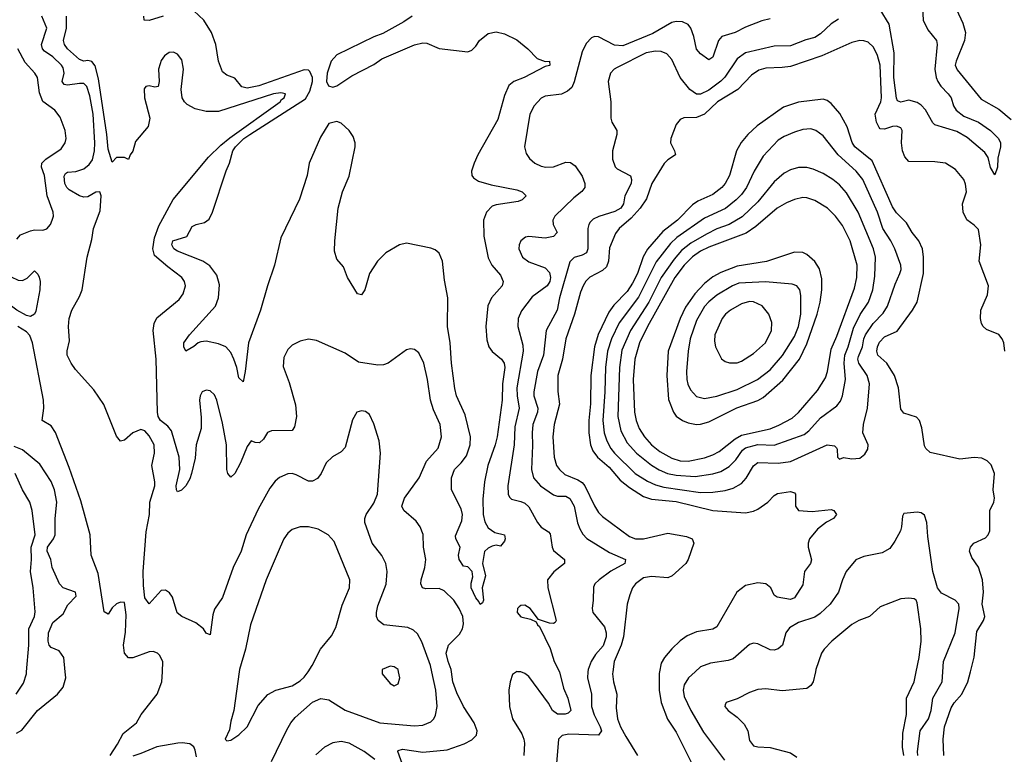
# Model space of a CAD drawing. Header units: inches. Extents: x 1682530 to 1839546, y 640742 to 791647.
# Tile 648 of 656: x 1754837 to 1759657, y 719596 to 723192. Entities that reach past the tile are written whole.
import ezdxf

# ---------------------------------------------------------------- set-up
doc = ezdxf.new("R2010")
doc.units = ezdxf.units.IN
doc.header["$MEASUREMENT"] = 0
doc.layers.add('B7751', color=7, linetype='Continuous')
doc.layers.add('B7752', color=7, linetype='Continuous')

msp = doc.modelspace()

# ---------------------------------------------------------------- linework, layer by layer
at = {"layer": 'B7751', "color": 5}
for points, elevation in [([(1754819.9, 719890), (1754855.9, 719944.1), (1754869.9, 719989.9), (1754870.7, 720000)], 840), ([(1754821.4, 719698.6), (1754846.8, 719713.2), (1754923.9, 719810), (1755021.1, 719890), (1755050, 719923.7), (1755062.6, 719970), (1755059.6, 720000)], 820), ([(1755278.9, 719590), (1755315.5, 719644.5), (1755342.6, 719697.4), (1755408.2, 719750), (1755430.9, 719790), (1755509.8, 719890), (1755532.7, 719950), (1755535.2, 720000)], 780), ([(1755911.9, 720000), (1755884.9, 719810), (1755870, 719758), (1755864, 719716), (1755842, 719670), (1755850, 719662), (1755870, 719664.7), (1755910, 719691), (1755950, 719730.8), (1756004.7, 719835.3), (1756051.2, 719888.8), (1756091.1, 719908.9), (1756170, 719931.6), (1756210, 719955.1), (1756230, 719973.5), (1756248.4, 720000)], 780), ([(1756070, 719560.5), (1756144.6, 719715.4), (1756164, 719750), (1756184.7, 719775.3), (1756270, 719850.3), (1756311.1, 719868.9), (1756350, 719862), (1756430, 719811.9), (1756600.5, 719750), (1756770, 719735.6), (1756810, 719738.8), (1756850, 719754.9), (1756864, 719770), (1756872.3, 719787.7), (1756879.8, 719830), (1756873.8, 719910), (1756854.5, 720000)], 760), ([(1756610.9, 720000), (1756610.8, 719990), (1756650, 719942), (1756670, 719930.7), (1756690, 719941), (1756698.4, 719970), (1756691.6, 720000)], 780), ([(1756723.1, 719510), (1756687.7, 719610), (1756690, 719614.9), (1756710, 719621.1), (1756810, 719605.5), (1756930, 719617), (1757013.3, 719646.7), (1757050, 719666), (1757073, 719690), (1757076.9, 719710), (1757061.6, 719750), (1757009.5, 719829.5), (1756976.6, 719896.6), (1756956.8, 719950), (1756950.4, 720000)], 740), ([(1757269.4, 720000), (1757250, 719987), (1757237.5, 719950), (1757230.9, 719910), (1757235.4, 719830), (1757250.1, 719770), (1757295.4, 719695.4), (1757305.2, 719670), (1757308.6, 719650), (1757305, 719590)], 740), ([(1757478.9, 720000), (1757479.3, 719999.3), (1757499.1, 719919.1), (1757519.8, 719870), (1757534.7, 719810), (1757522.5, 719797.5), (1757507.7, 719792.3), (1757470, 719791.5), (1757444.9, 719810), (1757425.3, 719845.3), (1757330, 719976.8), (1757310, 719991.6), (1757290, 719998.8), (1757275, 720000)], 740), ([(1757618.9, 720000), (1757616.1, 719970), (1757635.8, 719890), (1757635.5, 719830), (1757648.8, 719788.8), (1757679.2, 719730), (1757685, 719710), (1757670, 719689.9), (1757525.8, 719694.2), (1757493.1, 719686.9), (1757475.3, 719670), (1757464.3, 719550)], 760), ([(1757740.2, 720000), (1757738.8, 719990), (1757744, 719950), (1757760.7, 719890), (1757756.3, 719823.7), (1757763.1, 719770), (1757778.1, 719730), (1757803.5, 719683.5), (1757862, 719590)], 780), ([(1757969.6, 720000), (1757968.1, 719991.9), (1757966.7, 719910), (1757977, 719850), (1758008.4, 719768.4), (1758050, 719704), (1758134.7, 719534.7)], 820), ([(1758144.3, 720000), (1758110.7, 719969.3), (1758090, 719935.6), (1758084.8, 719910), (1758090, 719878), (1758122.4, 719810), (1758184, 719704), (1758287, 719567)], 840), ([(1758732.5, 720000), (1758721.1, 719950), (1758710, 719932), (1758697.4, 719922.6), (1758690, 719918.4), (1758570, 719906.4), (1758490, 719916.2), (1758450, 719912.8), (1758410, 719898.2), (1758350, 719868), (1758296, 719850), (1758290, 719838), (1758288.4, 719830), (1758305.5, 719810), (1758350, 719777.6), (1758383.2, 719743.2), (1758400.9, 719710), (1758410, 719662.8), (1758430, 719637.6), (1758450, 719632.2), (1758510, 719628.9), (1758610, 719602.7), (1758641.5, 719581.5)], 860), ([(1759165.4, 719590), (1759157.9, 719630), (1759160.1, 719699.9), (1759177.9, 719790), (1759177.8, 719870), (1759216.1, 719950), (1759226.3, 720000)], 860), ([(1759234, 719590), (1759231.6, 719610), (1759244.9, 719710), (1759286.5, 719770), (1759299.7, 719810), (1759306.9, 719870), (1759353.1, 719950), (1759356.2, 720000)], 840), ([(1759360.8, 719590), (1759357.5, 719670), (1759365, 719730), (1759397.1, 719822.9), (1759412, 719848), (1759449.5, 719890.5), (1759478.7, 719950), (1759491.1, 720000)], 820), ([(1755703, 719583), (1755695.8, 719615.8), (1755690, 719631.5), (1755670, 719647.1), (1755632.4, 719652.4), (1755610.7, 719650.7), (1755508.5, 719631.5), (1755430, 719598.8), (1755390, 719587.1)], 780), ([(1756575.3, 719570), (1756522.8, 719610), (1756450, 719650.6), (1756410, 719657.7), (1756370, 719651.5), (1756329, 719631), (1756286.7, 719593.3)], 760)]:
    msp.add_lwpolyline(points, dxfattribs=dict(at, elevation=elevation))
at = {"layer": 'B7752', "color": 5}
for points, elevation in [([(1759690, 723893), (1759495.3, 723770), (1759445.5, 723730), (1759430.5, 723710), (1759425.8, 723694.2), (1759428.6, 723530), (1759410.9, 723350.9), (1759412.8, 723292.8), (1759422.3, 723242.3), (1759454.7, 723174.7), (1759467.3, 723130), (1759461.7, 723090), (1759421, 722990), (1759417.2, 722970), (1759427.1, 722947.1), (1759543.1, 722803.1), (1759630, 722754.8), (1759690, 722703)], 780), ([(1756854.5, 720000), (1756848.1, 720030), (1756805.8, 720145.8), (1756784.8, 720184.8), (1756764, 720204), (1756736.3, 720216.3), (1756619.5, 720230), (1756591.1, 720250), (1756583.8, 720270), (1756582.9, 720290), (1756590, 720322), (1756631.2, 720428.8), (1756636.5, 720490), (1756629.8, 720530), (1756609.1, 720569.1), (1756562.3, 720630), (1756526.4, 720730), (1756526, 720750), (1756532.3, 720770), (1756570, 720825.7), (1756589.1, 720870), (1756602.7, 721070), (1756596, 721130), (1756570, 721214), (1756550, 721259.3), (1756530, 721274.5), (1756510, 721278), (1756487.7, 721270), (1756466.1, 721233.9), (1756430, 721097.2), (1756410, 721076), (1756368.6, 721051.4), (1756337.3, 721022.7), (1756312.2, 720970), (1756294.5, 720945.5), (1756270, 720933.5), (1756250, 720933.3), (1756190, 720964.2), (1756170, 720969.8), (1756150, 720968.5), (1756109.4, 720950.6), (1756087.9, 720932.1), (1756061.2, 720898.8), (1756003.8, 720796.2), (1755945.8, 720670), (1755921.4, 720590), (1755881.8, 720510), (1755830, 720363.6), (1755790, 720306), (1755782.2, 720277.8), (1755770, 720181.2), (1755750, 720189.4), (1755736.8, 720210), (1755698.9, 720238.9), (1755629.8, 720270), (1755608, 720288), (1755584.3, 720364.3), (1755570, 720385.4), (1755550, 720399.2), (1755530, 720397.6), (1755470, 720331.8), (1755450, 720360.9), (1755442.1, 720422.1), (1755441.8, 720490), (1755455.9, 720684.1), (1755471.6, 720770), (1755474.5, 720830), (1755498, 720910), (1755498.9, 720930), (1755483.7, 721010), (1755496.5, 721070), (1755494.4, 721110), (1755470, 721155.6), (1755450, 721179.3), (1755430, 721185.2), (1755390, 721169.2), (1755350, 721133.2), (1755330, 721129), (1755310, 721154), (1755248.2, 721308.2), (1755200.1, 721380.1), (1755110, 721479.5), (1755088.2, 721510), (1755069.7, 721550), (1755068.3, 721571.7), (1755080.5, 721619.5), (1755076, 721690), (1755079.7, 721730), (1755092.6, 721770), (1755130, 721837.3), (1755142, 721870), (1755166.9, 722030), (1755190, 722116), (1755197.3, 722170), (1755230, 722256.4), (1755235.5, 722330), (1755229.8, 722349.8), (1755210, 722347.3), (1755170, 722325.2), (1755150, 722323.9), (1755130, 722330.3), (1755079.1, 722359.1), (1755067.9, 722370), (1755057.9, 722390), (1755053.9, 722426.1), (1755060.8, 722439.2), (1755070, 722445.5), (1755111.6, 722448.4), (1755150, 722461.4), (1755176.9, 722483.1), (1755193.2, 722506.8), (1755202.9, 722550), (1755204.5, 722590), (1755195.7, 722730), (1755179.8, 722820.2), (1755165, 722865), (1755150, 722879.2), (1755130, 722880.4), (1755071.2, 722871.2), (1755054.6, 722874.6), (1755044.5, 722890), (1755054.8, 722930), (1755050, 722956.4), (1755041.3, 722970), (1754998.8, 723010), (1754958.5, 723038.5), (1754948.5, 723050), (1754942.7, 723070), (1754969.3, 723150), (1754944.8, 723210)], 760), ([(1756950.4, 720000), (1756949.1, 720010), (1756933.7, 720050), (1756925, 720090), (1756935.9, 720130), (1756990, 720184.1), (1757004.9, 720210), (1757010, 720234), (1757006.4, 720270), (1756988.1, 720310), (1756961.6, 720350), (1756915.6, 720395.6), (1756890, 720406.7), (1756825.8, 720405.8), (1756808.3, 720410), (1756800.7, 720430), (1756802.4, 720450), (1756820.5, 720510), (1756824.3, 720550), (1756812.9, 720610), (1756811.5, 720671.5), (1756796.9, 720710), (1756777.8, 720737.8), (1756716.9, 720790), (1756708, 720810), (1756721.4, 720850), (1756792.1, 720950), (1756829, 721031), (1756884.8, 721095.2), (1756901.5, 721150), (1756895.3, 721210), (1756862.4, 721282.4), (1756847.2, 721330), (1756832.7, 721430), (1756815.3, 721510), (1756790, 721562), (1756770, 721577.6), (1756750, 721580.5), (1756730, 721575.1), (1756640.4, 721510), (1756617.7, 721502.3), (1756590, 721500.8), (1756494.7, 721514.7), (1756430, 721559.7), (1756290, 721621.2), (1756250, 721628.7), (1756210, 721618), (1756170, 721598), (1756150, 721578), (1756130, 721538), (1756125.8, 721494.2), (1756156.2, 721416.2), (1756186.5, 721306.5), (1756192.4, 721250), (1756181.9, 721198.1), (1756170, 721181.7), (1756070, 721178.5), (1756050, 721170.8), (1756030, 721138.9), (1756010, 721120.8), (1755990, 721122), (1755970, 721129.6), (1755950, 721102), (1755917.4, 721022.6), (1755890, 720969.7), (1755870, 720951.8), (1755856.3, 720970), (1755850.8, 720990.8), (1755849, 721110), (1755830, 721217.2), (1755802.4, 721330), (1755790, 721355.1), (1755770, 721374.7), (1755750, 721378.7), (1755730.8, 721370), (1755719.5, 721350), (1755716.9, 721330), (1755725, 721245), (1755725.2, 721190), (1755701.4, 721110), (1755695.2, 721044.8), (1755677.5, 720970), (1755670, 720944.5), (1755650, 720909.6), (1755629, 720889), (1755610, 720881.2), (1755603.7, 720890), (1755602, 720910), (1755620.3, 720990), (1755617, 721050), (1755579.6, 721179.6), (1755562, 721202), (1755525.6, 721230), (1755514.9, 721250), (1755511.3, 721270), (1755504.1, 721530), (1755490.8, 721670), (1755495.1, 721704.9), (1755508, 721732), (1755617.8, 721822.2), (1755637.2, 721850), (1755647.9, 721890), (1755643.7, 721910), (1755630.7, 721930), (1755561.5, 721981.5), (1755497.2, 722037.2), (1755488.5, 722070), (1755496.5, 722123.5), (1755517.7, 722182.3), (1755587.9, 722312.1), (1755761, 722519), (1755821.3, 722578.7), (1755865.4, 722614.6), (1756111.9, 722790), (1756118.6, 722801.4), (1756131.3, 722810), (1756137.2, 722830), (1756114.9, 722834.9), (1756079.1, 722830), (1755810, 722742.9), (1755750, 722742.8), (1755696.2, 722756.2), (1755657.3, 722777.3), (1755642.8, 722790), (1755631.6, 722810), (1755627.8, 722850), (1755638.2, 722950), (1755630, 722995.1), (1755610, 723022.9), (1755590, 723033.6), (1755568.8, 723031.2), (1755545.5, 723014.5), (1755530, 722993.2), (1755523.8, 722976.2), (1755516.5, 722950), (1755519.6, 722890), (1755515.2, 722864.8), (1755498, 722862), (1755470, 722867.8), (1755454.6, 722865.4), (1755445.8, 722854.2), (1755447.9, 722810), (1755474, 722710), (1755465.5, 722670), (1755403.4, 722596.6), (1755390, 722549), (1755377.3, 722530), (1755370, 722508), (1755350, 722518), (1755310, 722518), (1755290, 722495.3), (1755270, 722559), (1755263.6, 722630), (1755223, 722903), (1755205.8, 722965.8), (1755190, 722986.9), (1755170, 722991.7), (1755150, 722988.5), (1755130, 722996.8), (1755070.5, 723050), (1755055.8, 723070), (1755050.4, 723090), (1755065.5, 723150), (1755066.5, 723210)], 740), ([(1755538.3, 723210), (1755470, 723188.4), (1755446.6, 723190), (1755444.4, 723210)], 720), ([(1756757.4, 723210), (1756718, 723182), (1756614.6, 723125.4), (1756570, 723107.9), (1756390, 723019.9), (1756360.8, 722990), (1756341.6, 722930), (1756338.7, 722890), (1756348.5, 722868.5), (1756370, 722862.3), (1756390, 722869.2), (1756462.2, 722917.8), (1756570, 722972.1), (1756610, 723000), (1756770, 723069.3), (1756810, 723078.3), (1756830, 723078), (1756890, 723051.8), (1757030, 723034.8), (1757050, 723042.8), (1757070, 723062.8), (1757087.6, 723090), (1757130, 723124.6), (1757170, 723132.6), (1757210, 723122.4), (1757270, 723093), (1757324.6, 723050), (1757370, 723002.4), (1757410, 722986.8), (1757430.8, 722990), (1757432.7, 722970), (1757430, 722968.2), (1757410, 722963), (1757306.5, 722910), (1757255.6, 722890), (1757231.1, 722870), (1757210, 722821.6), (1757177.2, 722702.8), (1757080.2, 722530), (1757060.9, 722490), (1757048.5, 722450), (1757050.4, 722430), (1757058.3, 722418.3), (1757082.4, 722402.4), (1757144.2, 722384.2), (1757270, 722358.6), (1757296.4, 722350), (1757315.8, 722330), (1757297.1, 722310), (1757277.5, 722302.5), (1757170, 722286.2), (1757150, 722278.9), (1757122.7, 722250), (1757107.7, 722210), (1757108.4, 722131.6), (1757130, 722026), (1757148.4, 721990), (1757190, 721941.8), (1757203.5, 721910), (1757198.4, 721890), (1757146.2, 721830), (1757128.5, 721791.5), (1757118.4, 721690), (1757124.1, 721624.1), (1757133.5, 721590), (1757150, 721567.7), (1757195.2, 721530), (1757208.6, 721510), (1757211, 721490), (1757199.6, 721410), (1757199.4, 721330), (1757174.1, 721150), (1757164.9, 721110), (1757129, 721010), (1757113, 720930), (1757104, 720844), (1757105.6, 720770), (1757114.4, 720734.4), (1757130, 720704.6), (1757162.3, 720682.3), (1757210.2, 720670.2), (1757213.7, 720650), (1757210, 720639), (1757190, 720615.3), (1757170, 720619.3), (1757150, 720614), (1757130, 720604.5), (1757112, 720588), (1757103.2, 720530), (1757117.7, 720470), (1757101.1, 720410), (1757106.8, 720350), (1757102, 720338), (1757090.6, 720329.4), (1757084.4, 720344.4), (1757070, 720360.9), (1757047, 720410), (1757047, 720433), (1757054.9, 720465.1), (1757051.1, 720491.1), (1757030, 720512.7), (1757010, 720517.2), (1756987.6, 720550), (1756985.6, 720570), (1756992.7, 720610), (1756972.7, 720650), (1756970, 720666), (1757001, 720739), (1757005.3, 720770), (1756997.7, 720797.7), (1756951.5, 720890), (1756951.4, 720950), (1756965.1, 720990), (1756997.9, 721022.1), (1757023.9, 721056.1), (1757042.3, 721110), (1757044.5, 721150), (1757017.8, 721257.8), (1756975.4, 721350), (1756966.4, 721386.4), (1756951.3, 721510), (1756944.8, 721610), (1756931.4, 721690), (1756932, 721830), (1756916.3, 721916.3), (1756907.2, 722010), (1756890, 722048.4), (1756870, 722065.1), (1756850, 722074.2), (1756730, 722098.4), (1756695.5, 722090), (1756630, 722050.7), (1756589.1, 722010), (1756549.2, 721950), (1756526, 721870), (1756510, 721845.1), (1756490, 721849.6), (1756441.4, 721930), (1756422.3, 721982.3), (1756390, 722019.5), (1756378.4, 722058.4), (1756378.9, 722110), (1756395.7, 722270), (1756417.3, 722350), (1756450, 722425.5), (1756479.8, 722570), (1756479.8, 722590), (1756470, 722619.6), (1756449.1, 722649.1), (1756410, 722686), (1756390, 722694), (1756350, 722684.5), (1756310, 722616.9), (1756254.3, 722490), (1756244.2, 722430), (1756206.1, 722313.9), (1756115.3, 722124.7), (1756084, 721990), (1756049.6, 721890), (1756015.6, 721770), (1755957.1, 721610), (1755940.6, 721470), (1755930, 721419.3), (1755910, 721438), (1755900.2, 721490), (1755885.7, 721530), (1755870, 721563.1), (1755846.6, 721590), (1755810, 721605.7), (1755750, 721617.8), (1755724.2, 721615.8), (1755710.2, 721609.8), (1755690, 721592.3), (1755650, 721569.6), (1755640.9, 721590), (1755640.9, 721610), (1755667.3, 721650), (1755795.4, 721790), (1755809.8, 721830.2), (1755814.7, 721894.7), (1755802.1, 721942.1), (1755767.2, 721987.2), (1755733.6, 722010), (1755610, 722058.3), (1755592.1, 722070), (1755581.8, 722090), (1755586.6, 722110), (1755654.5, 722130), (1755681, 722179), (1755701.2, 722190), (1755741, 722199), (1755764, 722216), (1755780.4, 722250), (1755847.7, 722452.3), (1755864.3, 722490), (1755879.9, 722550), (1755892.8, 722570), (1755934.5, 722610), (1755963.4, 722630), (1756235.6, 722804.4), (1756257.8, 722842.2), (1756269.7, 722890), (1756269.9, 722910), (1756257.8, 722937.8), (1756250, 722944.7), (1756230, 722947.3), (1756008, 722868), (1755950, 722857), (1755923.5, 722863.5), (1755890, 722905.2), (1755850, 722920.9), (1755830, 722937.2), (1755810, 722989), (1755796.8, 723070), (1755776.1, 723130), (1755738.9, 723190), (1755690, 723235)], 720), ([(1759256.6, 723250), (1759260.6, 723190), (1759281.9, 723141.9), (1759324.5, 723090), (1759329.1, 723070), (1759317.3, 722950), (1759323.6, 722910), (1759331.9, 722890), (1759346, 722866), (1759382.8, 722830), (1759396.9, 722810), (1759408.8, 722770), (1759421.7, 722750), (1759459.5, 722719.5), (1759531.3, 722690), (1759589.1, 722650), (1759628.8, 722610), (1759638, 722590), (1759638.7, 722570), (1759625.5, 722514.5), (1759624.4, 722470), (1759610, 722433.2), (1759590, 722469.2), (1759578.2, 722518.2), (1759562, 722542), (1759474.9, 722614.9), (1759424.5, 722644.5), (1759317.7, 722677.7), (1759307.3, 722687.3), (1759270.6, 722750.6), (1759250, 722773.7), (1759230, 722786.5), (1759190, 722798), (1759150, 722788.5), (1759135, 722795), (1759128.5, 722808.5), (1759115.9, 722910), (1759118.1, 723030), (1759093.4, 723170), (1759050, 723242.4)], 760), ([(1758510, 723196.4), (1758470, 723186.8), (1758390, 723155.7), (1758338.7, 723130), (1758274, 723110), (1758257.3, 723090), (1758230, 723009.4), (1758210, 722995.1), (1758170, 723025.4), (1758150, 723047.8), (1758137.1, 723110), (1758123.2, 723150), (1758109.3, 723169.3), (1758081.6, 723181.6), (1758050, 723183), (1758030, 723178.4), (1757935.6, 723124.4), (1757790, 723064.6), (1757747.9, 723067.9), (1757670, 723107.9), (1757650, 723109.9), (1757636.2, 723103.8), (1757610, 723076.4), (1757590, 723035.4), (1757551.6, 722888.4), (1757539.1, 722860.9), (1757518.3, 722841.7), (1757490, 722827.7), (1757410, 722817.2), (1757390, 722808.3), (1757355.2, 722770), (1757333.8, 722730), (1757308.9, 722570), (1757316.7, 722536.7), (1757332.1, 722512.1), (1757358, 722490), (1757390, 722474.9), (1757412, 722470), (1757450, 722471.8), (1757510, 722494.4), (1757533.3, 722493.3), (1757556.3, 722476.3), (1757590, 722425.5), (1757603.9, 722390), (1757603, 722370), (1757588.8, 722351.2), (1757550, 722320.2), (1757456.2, 722230), (1757446.4, 722210), (1757449.2, 722190), (1757467.7, 722150), (1757450.3, 722130), (1757410, 722122), (1757330, 722130.7), (1757312.7, 722127.3), (1757290.4, 722110), (1757281.7, 722090), (1757280.3, 722070), (1757298.7, 722030), (1757330, 722006.7), (1757410, 721976.8), (1757430, 721955), (1757436, 721930), (1757432.4, 721910), (1757419.8, 721890), (1757345.3, 721834.7), (1757293.5, 721766.5), (1757277.2, 721730), (1757275.6, 721690), (1757299.3, 721599.3), (1757301.5, 721570), (1757271.3, 721390), (1757271.6, 721350), (1757282.6, 721290), (1757261.1, 721198.9), (1757256.8, 721110), (1757226, 720910), (1757228.9, 720870), (1757234.9, 720854.9), (1757245.1, 720845.1), (1757290, 720834), (1757310, 720825), (1757330, 720807.9), (1757371, 720730), (1757390, 720708.4), (1757425.4, 720685.4), (1757434.4, 720674.4), (1757443, 720610), (1757450, 720594), (1757503.1, 720550), (1757503.1, 720530), (1757451.3, 720488.7), (1757421.3, 720450), (1757422.6, 720410), (1757463.8, 720250), (1757458.9, 720241.1), (1757450, 720236.2), (1757430, 720238), (1757376, 720256), (1757335.1, 720310), (1757310, 720325.4), (1757290, 720324.7), (1757282, 720318), (1757274, 720310), (1757272.2, 720290), (1757290, 720269.1), (1757337.3, 720257.3), (1757364.5, 720244.5), (1757371, 720230), (1757381.6, 720221.6), (1757434, 720114), (1757453.9, 720050), (1757478.9, 720000)], 740), ([(1758845.4, 723194.6), (1758810, 723171.5), (1758757.6, 723122.4), (1758730, 723105.6), (1758686.2, 723093.8), (1758610, 723064), (1758530, 723061.9), (1758390, 723029.3), (1758350, 723001), (1758288.4, 722911.6), (1758268.8, 722891.2), (1758210, 722848), (1758170, 722827.7), (1758150, 722827), (1758117.7, 722850), (1758069.8, 722910), (1758030, 722998), (1758004.5, 723024.5), (1757976.4, 723036.4), (1757950, 723038.6), (1757903.7, 723030), (1757761.3, 722958.7), (1757747, 722950), (1757729, 722930), (1757717.3, 722890), (1757730.3, 722790), (1757730.3, 722710.3), (1757735.5, 722690), (1757759.5, 722650), (1757760.9, 722630), (1757739.1, 722550), (1757739, 722510), (1757752.1, 722472.1), (1757761.4, 722461.4), (1757827, 722427), (1757832.6, 722410), (1757829.5, 722390), (1757800.1, 722330), (1757792.2, 722290), (1757780.5, 722270), (1757750, 722253.7), (1757671.3, 722228.7), (1757644.8, 722215.2), (1757630, 722201.7), (1757622.3, 722190), (1757618.7, 722170), (1757617.4, 722070), (1757611.9, 722050), (1757590, 722038.8), (1757551.3, 722028.7), (1757530, 722006.3), (1757479.9, 721830), (1757467.8, 721770), (1757414, 721670), (1757401.9, 721550), (1757371.6, 721470), (1757353.2, 721370), (1757353.3, 721350), (1757373.2, 721290), (1757371.5, 721270), (1757349.2, 721210), (1757344.9, 721170), (1757346.9, 721106.9), (1757342, 720990), (1757352.4, 720950), (1757386.7, 720910), (1757450, 720865.2), (1757470, 720859.7), (1757510, 720859.4), (1757530, 720847.5), (1757551.6, 720810), (1757568.3, 720728.3), (1757578.8, 720698.8), (1757593, 720673), (1757612.9, 720652.9), (1757723.9, 720583.9), (1757802, 720550), (1757798.5, 720530), (1757730, 720492.3), (1757674.3, 720450), (1757652.1, 720430), (1757646.7, 720413.3), (1757645, 720350), (1757638.6, 720310), (1757642, 720290), (1757699.3, 720219.3), (1757708.3, 720190), (1757708.5, 720170), (1757693.4, 720126.6), (1757655.5, 720084.5), (1757633.9, 720050), (1757619.8, 720010), (1757618.9, 720000)], 760), ([(1759659.8, 721570), (1759655.3, 721610), (1759646.9, 721630), (1759630, 721651.3), (1759570, 721675.1), (1759553.6, 721690), (1759545, 721705), (1759539.8, 721730), (1759541.4, 721770), (1759574.7, 721845.3), (1759580.3, 721890), (1759534.5, 722010), (1759541.9, 722090), (1759530, 722165.1), (1759510, 722186.8), (1759473, 722213), (1759454.9, 722250), (1759452.6, 722290), (1759471.7, 722350), (1759467.8, 722387.8), (1759459.1, 722410), (1759418.6, 722458.6), (1759369.8, 722489.8), (1759316.6, 722496.6), (1759190, 722498.7), (1759170, 722520.3), (1759158.5, 722550), (1759154.2, 722590), (1759157.4, 722650), (1759150, 722662), (1759130, 722670.4), (1759110, 722669.4), (1759070, 722657), (1759050, 722657.9), (1759044.1, 722664.1), (1759030.8, 722690.8), (1759025.4, 722730), (1759052, 722790), (1759055.6, 722810), (1759049.5, 722970), (1759036.9, 723016.9), (1759017, 723057), (1758990, 723082.8), (1758970, 723089), (1758950, 723089.8), (1758910, 723079.9), (1758763.9, 723016.1), (1758610, 722963.8), (1758570, 722957.6), (1758490, 722954.8), (1758455.3, 722944.7), (1758419.3, 722920.7), (1758352.7, 722850), (1758253.5, 722790), (1758190, 722729.9), (1758150, 722712.6), (1758088.9, 722711.1), (1758070, 722703.7), (1758050, 722679), (1758024.2, 722610), (1758022.3, 722590), (1758043.2, 722550), (1758046.7, 722530), (1758010, 722506.8), (1757992.4, 722487.6), (1757931.4, 722390), (1757905.5, 722314.5), (1757875.1, 722270), (1757830, 722220.6), (1757772.2, 722170), (1757754.4, 722145.6), (1757724.5, 722075.5), (1757719.4, 722010), (1757710, 721982.2), (1757690, 721963.9), (1757628.6, 721931.4), (1757608.6, 721911.4), (1757595.3, 721890), (1757582.4, 721857.6), (1757553.6, 721750), (1757510.5, 721630), (1757494.4, 721530), (1757471.1, 721450), (1757471.1, 721371.1), (1757478.8, 721310), (1757452.9, 721210), (1757447.3, 721150), (1757453.1, 721050), (1757465.1, 721010), (1757479.5, 720990), (1757506.1, 720966.1), (1757570, 720939.3), (1757590, 720926.2), (1757603.9, 720910), (1757650, 720811.3), (1757670, 720779), (1757690, 720759.5), (1757821.4, 720661.4), (1757851.2, 720651.2), (1757890, 720651.1), (1758010, 720678), (1758101.4, 720661.4), (1758128.8, 720650), (1758137.3, 720630), (1758110.1, 720550), (1758098.6, 720530), (1758030.7, 720469.3), (1758010, 720460.3), (1757930, 720466.2), (1757890, 720459.2), (1757852.2, 720430), (1757837.2, 720410), (1757823.5, 720376.5), (1757810.1, 720329.9), (1757792.9, 720170), (1757782.1, 720130), (1757747.1, 720050), (1757740.2, 720000)], 780), ([(1754822.4, 722117.6), (1754840.8, 722139.2), (1754890, 722158.5), (1754910, 722162.8), (1754950, 722161.8), (1754970, 722169), (1754987.3, 722190), (1754995.5, 722210), (1755001.4, 722230), (1755000.3, 722250), (1754971.2, 722330), (1754958.1, 722430), (1754943.7, 722470), (1754944.8, 722490), (1754964.8, 722510), (1755039.9, 722560.1), (1755059.2, 722590), (1755063.9, 722610), (1755059.8, 722650), (1755035.3, 722715.3), (1755008.2, 722750), (1754950, 722791.1), (1754934.3, 722834.3), (1754923.4, 722910), (1754911.2, 722931.2), (1754862.8, 722982.8), (1754827.4, 723050)], 780), ([(1759491.1, 720000), (1759508.8, 720071.2), (1759522.9, 720197.1), (1759555.1, 720250), (1759562.2, 720270), (1759548.1, 720330), (1759555.5, 720390), (1759549.9, 720450), (1759530, 720511.3), (1759498.7, 720558.7), (1759486, 720590), (1759490.9, 720610), (1759507.1, 720630), (1759565, 720655), (1759578.7, 720670), (1759585.8, 720690), (1759586.9, 720790), (1759606, 720830), (1759609.8, 720850), (1759602.9, 720890), (1759608.6, 720970), (1759592.8, 721012.8), (1759573.1, 721033.1), (1759546.3, 721046.3), (1759510, 721048.6), (1759440.1, 721040.1), (1759293.3, 721073.3), (1759273.3, 721093.3), (1759266.6, 721106.6), (1759253.4, 721193.4), (1759241.6, 721230), (1759226.9, 721246.9), (1759165.3, 721265.3), (1759150, 721286), (1759138.4, 721390), (1759120.2, 721450), (1759082.6, 721510), (1759038.6, 721550), (1759033.3, 721570), (1759035.8, 721590), (1759045.9, 721614.1), (1759070, 721639), (1759132.6, 721667.4), (1759207.5, 721770), (1759229.9, 721810), (1759260.7, 721950), (1759261.1, 722030), (1759255.9, 722070), (1759238.3, 722110), (1759206.4, 722150), (1759178.4, 722198.4), (1759130, 722246.2), (1759110, 722275.3), (1759010, 722500.6), (1758925.2, 722570), (1758911.5, 722591.5), (1758888.1, 722668.1), (1758852.2, 722732.2), (1758810, 722782.4), (1758790, 722797.4), (1758770, 722803.7), (1758650, 722787.7), (1758575.9, 722764.1), (1758447.1, 722672.9), (1758401.4, 722630), (1758369.6, 722590.4), (1758346.6, 722550), (1758310.9, 722429.1), (1758290.8, 722390), (1758274.3, 722370), (1758230, 722336.9), (1758156.5, 722303.5), (1758130, 722285.4), (1758057.7, 722210), (1757985.2, 722154.8), (1757910, 722068.6), (1757889, 722031), (1757861.9, 721950), (1757837.6, 721902.4), (1757810, 721862.3), (1757745, 721795), (1757720.3, 721759.7), (1757669, 721651), (1757650.1, 721590), (1757633.6, 721450), (1757631, 721311), (1757622.3, 721230), (1757622.3, 721170), (1757631.1, 721111.1), (1757642.2, 721082.2), (1757664.7, 721050), (1757722, 721002), (1757777.2, 720937.2), (1757822.1, 720902.1), (1757890, 720858.6), (1757930, 720844.2), (1758050, 720833.1), (1758230, 720789.2), (1758390, 720777.6), (1758430, 720785.7), (1758450, 720795.5), (1758499.8, 720830), (1758530, 720862.3), (1758547.2, 720872.8), (1758610, 720882.4), (1758630, 720875.8), (1758634.6, 720870), (1758635.2, 720810), (1758649.4, 720789.4), (1758715.8, 720784.2), (1758810, 720794.4), (1758822, 720790), (1758835.8, 720770), (1758821.6, 720750), (1758787.4, 720732.6), (1758741.8, 720698.2), (1758703.7, 720650), (1758697.4, 720630), (1758697.1, 720610), (1758712.8, 720547.2), (1758707.7, 720530), (1758679, 720490), (1758670, 720425.1), (1758630, 720362.4), (1758610, 720352.8), (1758545.3, 720365.3), (1758530, 720374.5), (1758513.6, 720410), (1758490, 720430.5), (1758450, 720434.8), (1758390, 720421.8), (1758348.1, 720390), (1758250, 720220.4), (1758230, 720208.1), (1758150, 720195), (1758103.9, 720176.1), (1758070, 720150.9), (1758030, 720112), (1757993.4, 720070), (1757977.6, 720042.4), (1757969.6, 720000)], 820), ([(1755535.2, 720000), (1755537.8, 720050), (1755521.1, 720081.1), (1755510.8, 720090.8), (1755490, 720098.3), (1755470, 720097.7), (1755390, 720067.2), (1755370, 720068), (1755350.6, 720090), (1755345.3, 720130), (1755354.4, 720194.4), (1755357.9, 720277.9), (1755350, 720339), (1755330, 720341.2), (1755310, 720332.7), (1755290, 720312.7), (1755270, 720281.2), (1755250, 720293.2), (1755220.8, 720480.8), (1755187.4, 720570), (1755181.4, 720670), (1755136.4, 720836.4), (1755079.4, 720999.4), (1755011.2, 721171.2), (1754990, 721203.5), (1754947.2, 721230), (1754954.8, 721290), (1754953.9, 721330), (1754899.2, 721610), (1754886.8, 721646.8), (1754870, 721664.3), (1754827.7, 721690)], 780), ([(1755059.6, 720000), (1755052.7, 720070), (1755030, 720103), (1754990, 720118), (1754980.7, 720130), (1754975.3, 720150), (1754977.4, 720190), (1754999, 720241), (1755050, 720283.7), (1755072.4, 720327.6), (1755113.5, 720370), (1755109.7, 720390), (1755050, 720410.5), (1755030.9, 720430.9), (1754996.4, 720510), (1754988.9, 720550), (1754971.5, 720590), (1754972.5, 720610), (1755002.4, 720650), (1755010.8, 720670), (1755009.9, 720749.9), (1755018.5, 720830), (1755007.3, 720890), (1754990, 720931), (1754936, 721016), (1754850, 721086.8), (1754810, 721102.8)], 820), ([(1754870.7, 720000), (1754881.5, 720130), (1754881.6, 720210), (1754908.7, 720270), (1754912.5, 720292.5), (1754902.5, 720410), (1754889.4, 720490), (1754894.8, 720550), (1754892.6, 720610), (1754912.5, 720670), (1754898, 720790), (1754886.2, 720830), (1754850.5, 720890), (1754815, 720970)], 840), ([(1759356.2, 720000), (1759359.2, 720050), (1759416.9, 720190), (1759436.2, 720310), (1759434.2, 720330), (1759416.8, 720350), (1759350, 720384.2), (1759330, 720411.2), (1759307.2, 720490), (1759282.5, 720662.5), (1759278.6, 720730), (1759266.3, 720766.3), (1759250, 720778), (1759230, 720780.5), (1759164.9, 720775.1), (1759158, 720762), (1759154.4, 720710), (1759148.8, 720690), (1759121.5, 720638.5), (1759096.3, 720603.7), (1759058.6, 720581.4), (1758970, 720564.2), (1758930, 720547.6), (1758883, 720490), (1758865, 720450), (1758846, 720390), (1758804.9, 720330), (1758755.8, 720284.2), (1758730, 720266.3), (1758650, 720240.2), (1758605.7, 720214.3), (1758586.7, 720190), (1758571.3, 720130), (1758550, 720112.1), (1758530, 720105.8), (1758510, 720107.1), (1758450, 720136.4), (1758430, 720139.8), (1758410, 720133.7), (1758330, 720063.7), (1758305.7, 720054.3), (1758218.5, 720041.5), (1758170, 720023.5), (1758144.3, 720000)], 840), ([(1756248.4, 720000), (1756269.2, 720030), (1756309.9, 720110.1), (1756364, 720176), (1756384.1, 720215.9), (1756414.8, 720325.2), (1756451.8, 720410), (1756452.9, 720450), (1756376.7, 720636.7), (1756346.6, 720670), (1756298.1, 720698.1), (1756250, 720709.8), (1756210, 720708.5), (1756170, 720696.9), (1756150, 720678.9), (1756130.1, 720649.9), (1756111.1, 720610), (1756042.8, 720450), (1755966.2, 720230), (1755942.2, 720110), (1755913.4, 720010), (1755911.9, 720000)], 780), ([(1759226.3, 720000), (1759240.7, 720070), (1759249.8, 720150), (1759248.1, 720210), (1759230, 720338), (1759225.2, 720350), (1759216.1, 720356.1), (1759190, 720360.7), (1759150, 720356.9), (1759050, 720317.6), (1758997, 720270), (1758944.4, 720250), (1758910, 720230.7), (1758813.4, 720150), (1758775.2, 720110), (1758762.3, 720090), (1758734.8, 720010), (1758732.5, 720000)], 860), ([(1756691.6, 720000), (1756689.3, 720010), (1756670, 720024.5), (1756650, 720026.6), (1756611, 720010), (1756610.9, 720000)], 780), ([(1757275, 720000), (1757270, 720000.4), (1757269.4, 720000)], 740)]:
    msp.add_lwpolyline(points, dxfattribs=dict(at, elevation=elevation))
for points, elevation in [([(1758710, 722658), (1758670, 722654.4), (1758630, 722641.1), (1758579.4, 722620.6), (1758550, 722601.8), (1758476.5, 722523.5), (1758431.9, 722450), (1758394.3, 722370), (1758370, 722335.9), (1758344.1, 722310), (1758291.6, 722268.4), (1758190, 722220.1), (1758054.5, 722125.5), (1758023.3, 722096.7), (1757953.2, 722006.8), (1757866.4, 721833.6), (1757771.8, 721708.2), (1757733.7, 721630), (1757714.2, 721570), (1757704.2, 721490), (1757701.3, 721370), (1757691.2, 721230), (1757698.5, 721170), (1757710.4, 721130.4), (1757730, 721093.2), (1757748.1, 721070), (1757850.3, 720970.3), (1757910, 720932.2), (1757950, 720914.5), (1757990, 720903.8), (1758170, 720877.7), (1758230, 720879), (1758290, 720887.6), (1758330, 720898.3), (1758370, 720921.8), (1758392.5, 720947.5), (1758430, 721008.2), (1758450, 721023.5), (1758550, 721021), (1758610, 721029.5), (1758790.2, 721110.2), (1758825.5, 721105.5), (1758835.6, 721095.6), (1758839.3, 721090), (1758840.7, 721050), (1758850, 721040.7), (1758870, 721048.7), (1758910, 721042.8), (1758950, 721045.5), (1758974.9, 721065.1), (1758989.7, 721090), (1758989.8, 721110), (1758963.9, 721170), (1758968.2, 721210), (1758987.8, 721290), (1758997.2, 721410), (1758985.5, 721450), (1758945.2, 721510), (1758940.4, 721530), (1758942.7, 721542.7), (1758962.1, 721590), (1758968.9, 721630), (1758977.9, 721650), (1759015.3, 721704.7), (1759064.7, 721755.3), (1759085.9, 721790), (1759122.6, 721897.4), (1759146.1, 721950), (1759151.8, 721970), (1759151.2, 721990), (1759121.9, 722070), (1759101.8, 722110), (1759062.6, 722170), (1759035.7, 722250), (1758964.6, 722410), (1758931.8, 722450), (1758844.3, 722530), (1758770, 722623.1), (1758734.3, 722650)], 840), ([(1758650, 722468.2), (1758610, 722457.8), (1758579.2, 722440.8), (1758530, 722398.5), (1758450, 722300.5), (1758373.7, 722226.3), (1758310.2, 722190), (1758250, 722167.6), (1758198.3, 722141.7), (1758122.3, 722097.7), (1758077.1, 722062.9), (1758040.4, 722019.6), (1757976.5, 721930), (1757917, 721810), (1757827.8, 721670), (1757785.1, 721574.9), (1757772.5, 721490), (1757764.8, 721250), (1757778.9, 721178.9), (1757810, 721120.5), (1757856, 721070), (1757930, 721011.2), (1757967.7, 720987.7), (1758008.1, 720970), (1758050, 720961.8), (1758144.1, 720955.9), (1758230, 720969.2), (1758270, 720980.4), (1758310, 721004.8), (1758343.2, 721036.8), (1758374.7, 721085.3), (1758390, 721096.3), (1758450, 721113.2), (1758530, 721109.3), (1758677.9, 721162.1), (1758700.3, 721179.7), (1758757.5, 721242.5), (1758837.7, 721302.3), (1758854.7, 721325.3), (1758864.7, 721350), (1758879.9, 721430), (1758872.6, 721510), (1758877.1, 721550), (1758892.8, 721590), (1758918.1, 721681.9), (1758951.3, 721748.7), (1758991.4, 721810), (1759012.8, 721870), (1759024, 721936), (1759026.2, 722030), (1759016.4, 722070), (1758940.9, 722250), (1758885.1, 722345.1), (1758850, 722383.7), (1758817.2, 722410), (1758770, 722438.6), (1758721, 722461), (1758690, 722468.2)], 860), ([(1758670, 722321), (1758630, 722311.3), (1758590, 722294.9), (1758545.8, 722270), (1758440, 722180), (1758393.3, 722146.7), (1758210, 722079.1), (1758170, 722059.1), (1758130, 722031.1), (1758090, 721989.9), (1758044, 721930), (1757910.4, 721690), (1757871.5, 721610), (1757847.9, 721530), (1757839.9, 721430), (1757846.7, 721270), (1757854.9, 721230), (1757870.1, 721190), (1757895.7, 721150), (1757930.1, 721110), (1757970, 721078.5), (1758030, 721045), (1758070, 721032.8), (1758110, 721030.5), (1758190, 721046.7), (1758230, 721061), (1758261.5, 721078.5), (1758339.6, 721140.4), (1758370, 721158.5), (1758510.6, 721189.4), (1758553.6, 721206.4), (1758618.6, 721241.4), (1758650, 721268.7), (1758743.1, 721376.9), (1758781, 721439), (1758790.8, 721470), (1758810, 721579.1), (1758837.6, 721642.4), (1758922.9, 721877.1), (1758934.7, 721930), (1758937.4, 721990), (1758902.6, 722110), (1758864.2, 722184.2), (1758830, 722230.8), (1758790.7, 722270), (1758730, 722307.7), (1758690, 722320.2)], 880), ([(1758630, 722054.5), (1758492.3, 722007.7), (1758350, 721984.9), (1758270, 721954.2), (1758230, 721933.7), (1758190, 721899.9), (1758142.2, 721850), (1758095.8, 721784.2), (1758070, 721729.8), (1758011.9, 721570), (1758004.8, 721450), (1758013.3, 721333.3), (1758037, 721270), (1758051.3, 721251.3), (1758082, 721230), (1758110, 721218), (1758150, 721210.7), (1758170, 721211.3), (1758210, 721223.8), (1758348.2, 721291.8), (1758450, 721327.5), (1758477.3, 721342.7), (1758573.2, 721426.8), (1758654.6, 721530), (1758690, 721604.7), (1758740.5, 721750), (1758755.4, 721810), (1758763, 721870), (1758763.7, 721923.7), (1758753, 721973), (1758730, 722008.2), (1758690, 722042.4), (1758670, 722051.9)], 920), ([(1754850, 721915.8), (1754873.3, 721926.7), (1754910, 721962.3), (1754925.9, 721945.9), (1754932.2, 721932.2), (1754936.6, 721910), (1754935.6, 721870), (1754915.1, 721764.9), (1754908.8, 721751.2), (1754890, 721739.3), (1754870, 721743.5), (1754821.9, 721770), (1754742.8, 721830), (1754724.2, 721850), (1754696.6, 721896.6), (1754650, 721917.6), (1754643.1, 721930), (1754647.7, 721952.3), (1754674.7, 721965.3), (1754710, 721965), (1754761.1, 721950), (1754830, 721917.1)], 760), ([(1758488.4, 721908.4), (1758358.2, 721901.8), (1758325.6, 721890), (1758250, 721843.2), (1758210, 721811), (1758190, 721787.5), (1758150, 721718.7), (1758118.4, 721630), (1758109.1, 721570), (1758101.8, 721470), (1758103.4, 721430), (1758107.7, 721407.7), (1758120.2, 721380.2), (1758150, 721346.7), (1758190, 721337.6), (1758250, 721349.5), (1758350, 721381.4), (1758448, 721430), (1758510, 721477.8), (1758571.7, 721548.3), (1758630, 721641.5), (1758650, 721690.4), (1758660.6, 721750), (1758661.2, 721841.2), (1758656.4, 721870), (1758642, 721890), (1758617.8, 721897.8)], 940), ([(1758410, 721812.3), (1758370, 721800.9), (1758316.9, 721770), (1758292.1, 721750), (1758276.5, 721730), (1758240.5, 721650), (1758237.8, 721617.8), (1758242.6, 721590), (1758272.3, 721532.3), (1758290, 721518.7), (1758311.5, 721511.5), (1758350, 721512.6), (1758370, 721520.2), (1758430, 721557.6), (1758488.6, 721610), (1758517.3, 721670), (1758519.1, 721710), (1758504.6, 721750), (1758470.9, 721790.9), (1758430, 721811.7)], 960)]:
    msp.add_lwpolyline(points, close=True, dxfattribs=dict(at, elevation=elevation))

doc.saveas('drawing.dxf')
